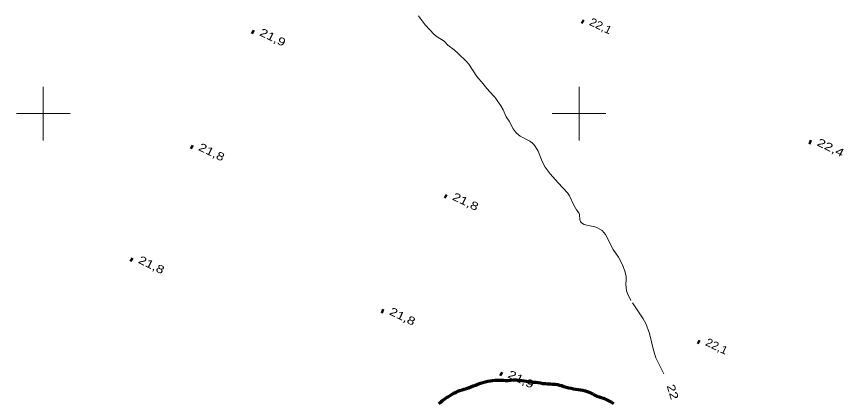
# Model space of a CAD drawing. Extents: x 355726 to 357533, y 5103782 to 5105258.
# Drawn here: x 356995 to 357149.4, y 5104446.1 to 5104518.1 of the extents above; entities that cross this region are included whole.
import ezdxf
from ezdxf.enums import TextEntityAlignment as Align

# ---------------------------------------------------------------- set-up
doc = ezdxf.new("R2010")
doc.units = 0
doc.header["$LTSCALE"] = 0.6
doc.linetypes.add('LONG_DASHED', pattern=[7.5, 6, -1.5])
for name, color, linetype, lineweight in [('2', 7, 'LONG_DASHED', 13), ('22', 7, 'Continuous', 13), ('3', 7, 'Continuous', 140), ('61', 7, 'Continuous', 13)]:
    doc.layers.add(name, color=color, linetype=linetype, lineweight=lineweight)

msp = doc.modelspace()

# ---------------------------------------------------------------- linework, layer by layer
at = {"layer": '2'}
msp.add_lwpolyline([(357115.84, 5104451.38), (357114.36, 5104454.41), (357113.9, 5104455.84), (357113.16, 5104458.95), (357112.47, 5104460.83), (357112, 5104461.7), (357109.7, 5104465.13), (357109.1, 5104466.3), (357108.89, 5104466.93), (357108.78, 5104467.55), (357108.75, 5104468.12), (357108.83, 5104469.12), (357108.8, 5104469.58), (357108.6, 5104470.41), (357108.17, 5104471.66), (357107.4, 5104473.21), (357106.4, 5104474.62), (357104.95, 5104477.46), (357104.3, 5104478.19), (357103.3, 5104478.72), (357102.94, 5104478.84), (357101.44, 5104479.15), (357100.99, 5104479.29), (357100.64, 5104479.48), (357100.42, 5104479.67), (357100.25, 5104479.88), (357100.14, 5104480.16), (357100.06, 5104481.15), (357099.94, 5104481.5), (357099.56, 5104482.05), (357099.06, 5104482.92), (357098.23, 5104484.67), (357097.87, 5104485.21), (357096.08, 5104487.11), (357094.63, 5104488.78), (357093.71, 5104489.98), (357093.14, 5104491.07), (357092.37, 5104492.99), (357091.88, 5104493.82), (357091.58, 5104494.21), (357091.23, 5104494.55), (357090.81, 5104494.84), (357089, 5104495.8), (357088.27, 5104496.4), (357087.69, 5104497.15), (357086.94, 5104498.57), (357086.43, 5104499.42), (357085.82, 5104500.7), (357085.4, 5104501.45), (357084.5, 5104502.8), (357084.26, 5104503.11), (357084.01, 5104503.3), (357082.77, 5104504.69), (357082.09, 5104505.57), (357080.91, 5104506.93), (357079.4, 5104509.25), (357079, 5104509.74), (357077.42, 5104511.26), (357076.68, 5104511.9), (357075.5, 5104512.8), (357074.85, 5104513.51), (357073.49, 5104514.34), (357072.97, 5104514.78), (357071.3, 5104516.57), (357070.32, 5104517.83), (357070.04, 5104518.28)], dxfattribs=at)
at = {"layer": '22', "linetype": 'LONG_DASHED', "lineweight": 70}
for points in [[(357073.86, 5104445.87), (357074.2, 5104446.13), (357074.54, 5104446.4), (357074.87, 5104446.66), (357075.23, 5104446.9), (357075.59, 5104447.13), (357075.94, 5104447.38), (357076.31, 5104447.59), (357076.66, 5104447.8), (357077.04, 5104448), (357077.4, 5104448.15), (357077.78, 5104448.29), (357078.17, 5104448.44), (357078.57, 5104448.53), (357078.98, 5104448.66), (357079.39, 5104448.82), (357079.82, 5104448.98), (357080.24, 5104449.17), (357080.7, 5104449.32), (357081.14, 5104449.48), (357081.6, 5104449.65), (357082.06, 5104449.8), (357082.51, 5104449.94), (357082.99, 5104450.03), (357083.44, 5104450.09), (357083.88, 5104450.16), (357084.34, 5104450.21), (357084.81, 5104450.23), (357085.3, 5104450.24), (357085.81, 5104450.2), (357086.28, 5104450.18), (357086.78, 5104450.17), (357087.28, 5104450.21), (357087.8, 5104450.26), (357088.29, 5104450.26), (357088.78, 5104450.24), (357089.26, 5104450.19), (357089.73, 5104450.09), (357090.19, 5104450.01), (357090.63, 5104449.94), (357091.06, 5104449.91), (357091.52, 5104449.88), (357091.95, 5104449.84), (357092.39, 5104449.8), (357092.83, 5104449.73), (357093.25, 5104449.63), (357093.72, 5104449.58), (357094.19, 5104449.54), (357094.65, 5104449.53)], [(357094.65, 5104449.53), (357095.11, 5104449.5), (357095.53, 5104449.48), (357095.96, 5104449.43), (357096.36, 5104449.32), (357096.75, 5104449.21), (357097.16, 5104449.04), (357097.6, 5104448.92), (357098.07, 5104448.82), (357098.52, 5104448.72), (357098.94, 5104448.63), (357099.38, 5104448.55), (357099.81, 5104448.48), (357100.25, 5104448.41), (357100.7, 5104448.34), (357101.15, 5104448.24), (357101.53, 5104448.13), (357101.91, 5104447.98), (357102.27, 5104447.79), (357102.62, 5104447.59), (357102.96, 5104447.42), (357103.33, 5104447.24), (357103.74, 5104447.09), (357104.16, 5104446.98), (357104.56, 5104446.86), (357104.94, 5104446.7), (357105.3, 5104446.49), (357105.66, 5104446.3), (357106.04, 5104446.09), (357106.43, 5104445.88)]]:
    msp.add_lwpolyline(points, dxfattribs=at)
at = {"layer": '3'}
for p, q in [((357100.5, 5104517.27), (357100.86, 5104517.1)), ((357038.92, 5104515.32), (357039.28, 5104515.15)), ((357027.52, 5104493.87), (357027.88, 5104493.7)), ((357142.98, 5104494.76), (357143.34, 5104494.59)), ((357074.93, 5104484.64), (357075.29, 5104484.47)), ((357016.28, 5104472.81), (357016.64, 5104472.64)), ((357063.14, 5104463.19), (357063.5, 5104463.02)), ((357122.16, 5104457.42), (357122.52, 5104457.25)), ((357085.28, 5104451.44), (357085.64, 5104451.27))]:
    msp.add_line(p, q, dxfattribs=at)
at = {"layer": '61'}
for p, q in [((357000, 5104495), (357000, 5104505)), ((357100, 5104495), (357100, 5104505)), ((356995, 5104500), (357005, 5104500)), ((357095, 5104500), (357105, 5104500))]:
    msp.add_line(p, q, dxfattribs=at)

# ---------------------------------------------------------------- texts
at = {"layer": '2', "width": 1.3}
msp.add_text('22', height=1.5, rotation=287.343, dxfattribs=at).set_placement((357116.77, 5104447.8), align=Align.CENTER)
at = {"layer": '3'}
for s, width, p in [('22,1   ', 1.1, (357101.79, 5104516.63)), ('21,9   ', 1.3, (357040.21, 5104514.68)), ('22,4   ', 1.35, (357144.27, 5104494.12)), ('21,8   ', 1.3, (357028.81, 5104493.24)), ('21,8   ', 1.3, (357076.22, 5104484)), ('21,8   ', 1.3, (357017.57, 5104472.18)), ('21,8   ', 1.3, (357064.43, 5104462.55)), ('22,1   ', 1.1, (357123.45, 5104456.8)), ('21,9   ', 1.3, (357086.57, 5104450.8))]:
    msp.add_text(s, height=1.5, rotation=334.423, dxfattribs=dict(at, width=width)).set_placement(p)

doc.saveas('drawing.dxf')
